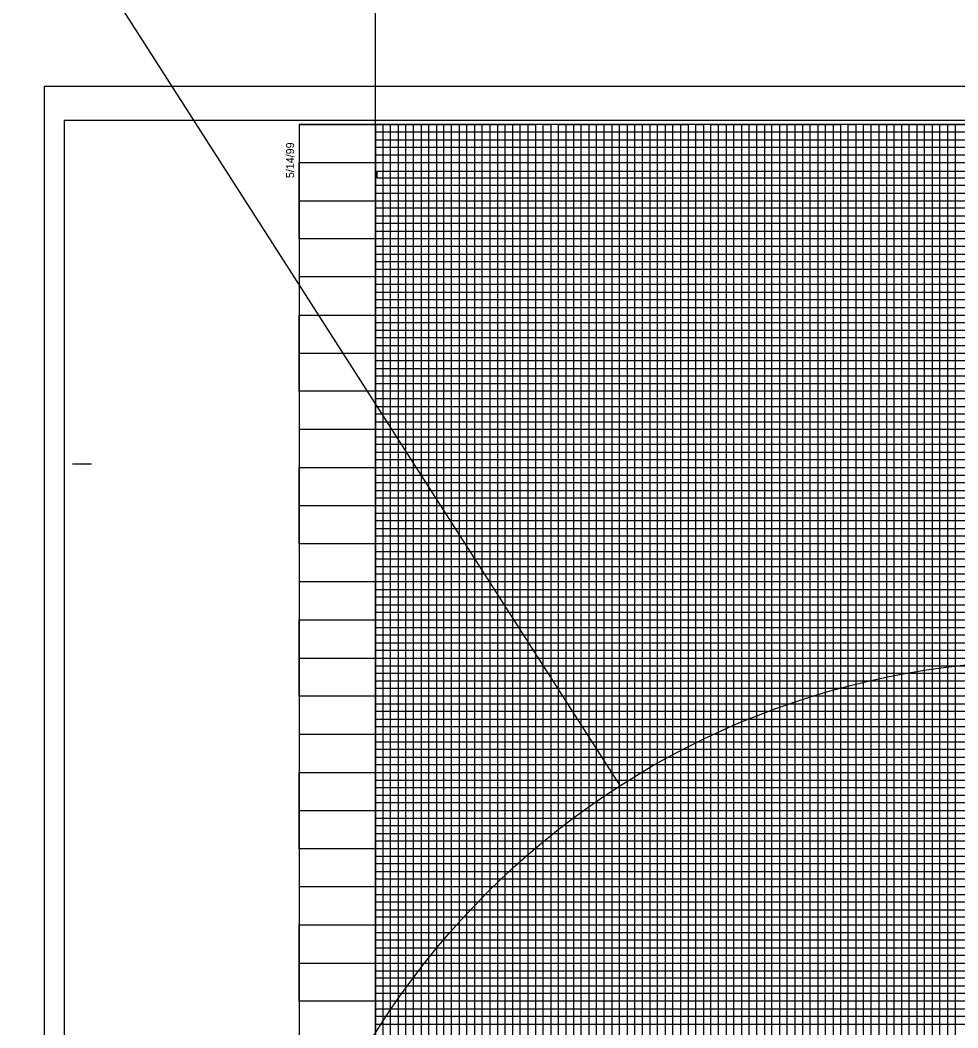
# Model space of a CAD drawing. Extents: x 2345490 to 2436403, y 465165 to 573888.
# Drawn here: x 2410663 to 2411277, y 528205 to 528865 of the extents above; entities that cross this region are included whole.
import ezdxf

# ---------------------------------------------------------------- set-up
doc = ezdxf.new("R2010")
doc.units = 0
for name, color, linetype in [('Old_Level_18', 7, 'Continuous'), ('Old_Level_41', 7, 'Continuous'), ('Old_Level_42', 7, 'Continuous'), ('Old_Level_43', 7, 'Continuous'), ('Old_Level_50', 7, 'Continuous'), ('Old_Level_51', 7, 'Continuous'), ('Old_Level_62', 7, 'Continuous'), ('Old_Level_63', 7, 'Continuous')]:
    doc.layers.add(name, color=color, linetype=linetype)

msp = doc.modelspace()

# ---------------------------------------------------------------- linework, layer by layer
at = {"layer": 'Old_Level_18'}
msp.add_lwpolyline([(2412345.325, 528797.04275), (2410845.325, 528797.04275), (2410845.325, 527747.04275), (2412345.325, 527747.04275)], close=True, dxfattribs=at)
at = {"layer": 'Old_Level_41'}
msp.add_line((2410696.825, 528574.54275), (2410709.325, 528574.54275), dxfattribs=at)
for points in [[(2410845.325, 528797.04275), (2410895.325, 528797.04275), (2410895.325, 527772.04275), (2410945.325, 527772.04275), (2410945.325, 528797.04275), (2410995.325, 528797.04275), (2410995.325, 527772.04275), (2411045.325, 527772.04275), (2411045.325, 528797.04275), (2411095.325, 528797.04275), (2411095.325, 527772.04275), (2411145.325, 527772.04275), (2411145.325, 528797.04275), (2411195.325, 528797.04275), (2411195.325, 527772.04275), (2411245.325, 527772.04275), (2411245.325, 528797.04275), (2411295.325, 528797.04275)], [(2410920.325, 527772.04275), (2410920.325, 528797.04275), (2410970.325, 528797.04275), (2410970.325, 527772.04275), (2411020.325, 527772.04275), (2411020.325, 528797.04275), (2411070.325, 528797.04275), (2411070.325, 527772.04275), (2411120.325, 527772.04275), (2411120.325, 528797.04275), (2411170.325, 528797.04275), (2411170.325, 527772.04275), (2411220.325, 527772.04275), (2411220.325, 528797.04275), (2411270.325, 528797.04275), (2411270.325, 527772.04275), (2411320.325, 527772.04275)], [(2410845.325, 528747.04275), (2412145.275, 528747.04275)], [(2412145.275, 528697.04275), (2410845.325, 528697.04275), (2410845.325, 528646.99275), (2412345.325, 528646.99275)], [(2412345.325, 528622.04275), (2410845.325, 528622.04275), (2410845.325, 528672.04275), (2412145.275, 528672.04275)], [(2412345.325, 528597.04275), (2410845.325, 528597.04275), (2410845.325, 528547.04275), (2412345.325, 528547.04275)], [(2412345.325, 528522.04275), (2410845.325, 528522.04275), (2410845.325, 528572.04275), (2412345.325, 528572.04275)], [(2412345.325, 528497.04275), (2410845.325, 528497.04275), (2410845.325, 528447.04275), (2412345.325, 528447.04275)], [(2412345.325, 528397.04275), (2410845.325, 528397.04275), (2410845.325, 528347.04275), (2412345.325, 528347.04275)], [(2412345.325, 528297.04275), (2410845.325, 528297.04275), (2410845.325, 528247.04275), (2412345.325, 528247.04275)]]:
    msp.add_lwpolyline(points, dxfattribs=at)
at = {"layer": 'Old_Level_42'}
for points in [[(2412145.275, 528722.04275), (2410845.425, 528722.04275), (2410845.425, 528771.99275), (2412145.275, 528771.99275)], [(2412345.325, 528422.04275), (2410845.325, 528422.04275), (2410845.325, 528472.04275), (2412345.325, 528472.04275)], [(2412345.325, 528322.04275), (2410845.325, 528322.04275), (2410845.325, 528372.04275), (2412345.325, 528372.04275)], [(2412345.325, 528222.04275), (2410845.325, 528222.04275), (2410845.325, 528272.04275), (2412345.325, 528272.04275)]]:
    msp.add_lwpolyline(points, dxfattribs=at)
at = {"layer": 'Old_Level_43'}
for p, q in [((2412295.325, 528617.04275), (2410895.325, 528617.04275)), ((2410895.325, 528617.04275), (2410895.325, 528612.04275)), ((2410895.325, 528612.04275), (2412295.325, 528612.04275)), ((2412295.325, 528592.04275), (2410895.325, 528592.04275))]:
    msp.add_line(p, q, dxfattribs=at)
for points in [[(2410900.325, 528797.04275), (2410905.325, 528797.04275), (2410910.325, 528797.04275), (2410915.325, 528797.04275), (2410925.325, 528797.04275), (2410892.275, 528797.04275), (2410897.275, 528797.04275), (2410855.325, 528797.04275), (2410860.325, 528797.04275), (2410865.325, 528797.04275), (2410875.325, 528797.04275), (2410880.325, 528797.04275), (2410885.325, 528797.04275), (2410890.325, 528797.04275), (2410900.325, 528797.04275), (2410900.325, 527772.04275)], [(2412145.275, 528792.04275), (2410895.325, 528792.04275), (2410895.325, 528787.04275), (2412145.275, 528787.04275)], [(2410905.325, 527772.04275), (2410905.325, 528797.04275), (2410910.325, 528797.04275), (2410910.325, 527772.04275)], [(2410915.325, 527772.04275), (2410915.325, 528797.04275), (2410925.325, 528797.04275), (2410925.325, 527772.04275)], [(2410930.325, 527772.04275), (2410930.325, 528797.04275), (2410935.325, 528797.04275), (2410935.325, 527772.04275)], [(2410940.325, 527772.04275), (2410940.325, 528797.04275), (2410950.325, 528797.04275), (2410950.325, 527772.04275)], [(2410955.325, 527772.04275), (2410955.325, 528797.04275), (2410960.325, 528797.04275), (2410960.325, 527772.04275)], [(2410965.325, 527772.04275), (2410965.325, 528797.04275), (2410975.325, 528797.04275), (2410975.325, 527772.04275)], [(2410980.325, 527772.04275), (2410980.325, 528797.04275), (2410985.325, 528797.04275), (2410985.325, 527772.04275)], [(2410990.325, 527772.04275), (2410990.325, 528797.04275), (2411000.325, 528797.04275), (2411000.325, 527772.04275)], [(2411005.325, 527772.04275), (2411005.325, 528797.04275), (2411010.325, 528797.04275), (2411010.325, 527772.04275)], [(2411015.325, 527772.04275), (2411015.325, 528797.04275), (2411025.325, 528797.04275), (2411025.325, 527772.04275)], [(2411030.325, 527772.04275), (2411030.325, 528797.04275), (2411035.325, 528797.04275), (2411035.325, 527772.04275)], [(2411040.325, 527772.04275), (2411040.325, 528797.04275), (2411050.325, 528797.04275), (2411050.325, 527772.04275)], [(2411055.325, 527772.04275), (2411055.325, 528797.04275), (2411060.325, 528797.04275), (2411060.325, 527772.04275)], [(2411065.325, 527772.04275), (2411065.325, 528797.04275), (2411075.325, 528797.04275), (2411075.325, 527772.04275)], [(2411080.325, 527772.04275), (2411080.325, 528797.04275), (2411085.325, 528797.04275), (2411085.325, 527772.04275)], [(2411090.325, 527772.04275), (2411090.325, 528797.04275), (2411100.325, 528797.04275), (2411100.325, 527772.04275)], [(2411105.325, 527772.04275), (2411105.325, 528797.04275), (2411105.325, 528797.04275), (2411110.325, 528797.04275), (2411110.325, 527772.04275)], [(2411115.325, 527772.04275), (2411115.325, 528797.04275), (2411125.325, 528797.04275), (2411125.325, 527772.04275)], [(2411130.325, 527772.04275), (2411130.325, 528797.04275), (2411135.325, 528797.04275), (2411135.325, 527772.04275)], [(2411140.325, 527772.04275), (2411140.325, 528797.04275), (2411150.325, 528797.04275), (2411150.325, 527772.04275)], [(2411155.325, 527772.04275), (2411155.325, 528797.04275), (2411160.325, 528797.04275), (2411160.325, 527772.04275)], [(2411165.325, 527772.04275), (2411165.325, 528797.04275), (2411175.325, 528797.04275), (2411175.325, 527772.04275)], [(2411180.325, 527772.04275), (2411180.325, 528797.04275), (2411185.325, 528797.04275), (2411185.325, 527772.04275)], [(2411190.325, 527772.04275), (2411190.325, 528797.04275), (2411200.325, 528797.04275), (2411200.325, 527772.04275)], [(2411205.325, 527772.04275), (2411205.325, 528797.04275), (2411210.325, 528797.04275), (2411210.325, 527772.04275)], [(2411215.325, 527772.04275), (2411215.325, 528797.04275), (2411225.325, 528797.04275), (2411225.325, 527772.04275)], [(2411230.325, 528797.04275), (2411230.325, 527772.04275), (2411235.325, 527772.04275), (2411235.325, 528797.04275)], [(2411230.325, 528796.44275), (2411230.325, 527772.04275), (2411235.325, 527772.04275), (2411235.325, 528796.44275)], [(2411240.325, 527772.04275), (2411240.325, 528797.04275), (2411250.325, 528797.04275), (2411250.325, 527772.04275)], [(2411255.325, 527772.04275), (2411255.325, 528797.04275), (2411260.325, 528797.04275), (2411260.325, 527772.04275)], [(2411265.325, 527772.04275), (2411265.325, 528797.04275), (2411275.325, 528797.04275), (2411275.325, 527772.04275)], [(2412145.275, 528782.04275), (2410895.325, 528782.04275), (2410895.325, 528777.04275), (2412145.275, 528777.04275)], [(2412145.275, 528766.29275), (2410896.325, 528766.29275), (2410896.325, 528762.04275), (2412145.275, 528762.04275)], [(2412145.275, 528757.04275), (2410895.325, 528757.04275), (2410895.325, 528752.04275), (2412145.275, 528752.04275)], [(2412145.275, 528742.04275), (2410895.325, 528742.04275), (2410895.325, 528737.04275), (2412145.275, 528737.04275)], [(2412145.275, 528732.04275), (2410895.325, 528732.04275), (2410895.325, 528727.04275), (2412145.275, 528727.04275)], [(2412145.275, 528717.04275), (2410895.325, 528717.04275), (2410895.325, 528712.04275), (2412145.275, 528712.04275)], [(2412145.275, 528707.04275), (2410895.325, 528707.04275), (2410895.325, 528702.04275), (2412145.275, 528702.04275)], [(2412145.275, 528692.04275), (2410895.325, 528692.04275), (2410895.325, 528687.04275), (2412145.275, 528687.04275)], [(2412145.275, 528682.04275), (2410895.325, 528682.04275), (2410895.325, 528677.04275), (2412145.275, 528677.04275)], [(2412145.275, 528667.04275), (2410895.325, 528667.04275), (2410895.325, 528662.04275), (2412145.275, 528662.04275)], [(2412295.325, 528657.04275), (2410895.325, 528657.04275), (2410895.325, 528657.04275), (2410895.325, 528637.04275), (2412295.325, 528637.04275)], [(2410895.325, 528652.04275), (2412295.325, 528652.04275)], [(2412295.325, 528642.04275), (2410895.325, 528642.04275)], [(2412295.325, 528632.04275), (2410895.325, 528632.04275), (2410895.325, 528627.04275), (2412295.325, 528627.04275)], [(2412295.325, 528607.04275), (2410895.325, 528607.04275), (2410895.325, 528602.04275), (2412295.325, 528602.04275)], [(2412295.325, 528587.04275), (2410895.325, 528587.04275), (2410895.325, 528582.04275), (2412295.325, 528582.04275)], [(2412295.325, 528577.04275), (2410895.325, 528577.04275)], [(2410895.325, 528567.04275), (2412295.325, 528567.04275)], [(2412295.325, 528562.04275), (2410895.325, 528562.04275), (2410895.325, 528557.04275), (2412295.325, 528557.04275)], [(2412295.325, 528552.04275), (2410895.325, 528552.04275), (2410895.325, 528542.04275), (2412295.325, 528542.04275)], [(2412295.325, 528537.04275), (2410895.325, 528537.04275), (2410895.325, 528532.04275), (2412295.325, 528532.04275)], [(2412295.325, 528527.04275), (2410895.325, 528527.04275), (2410895.325, 528517.04275), (2412295.325, 528517.04275)], [(2412295.325, 528512.04275), (2410895.325, 528512.04275), (2410895.325, 528507.04275), (2412295.325, 528507.04275)], [(2412295.325, 528502.04275), (2410895.325, 528502.04275), (2410895.325, 528492.04275), (2412295.325, 528492.04275)], [(2412295.325, 528487.04275), (2410895.325, 528487.04275), (2410895.325, 528482.04275), (2412295.325, 528482.04275)], [(2412295.325, 528477.04275), (2410895.325, 528477.04275), (2410895.325, 528467.04275), (2412295.325, 528467.04275)], [(2412295.325, 528462.04275), (2410895.325, 528462.04275), (2410895.325, 528457.04275), (2412295.325, 528457.04275)], [(2412295.325, 528452.04275), (2410895.325, 528452.04275), (2410895.325, 528442.04275), (2412295.325, 528442.04275)], [(2412295.325, 528437.04275), (2410895.325, 528437.04275), (2410895.325, 528432.04275), (2412295.325, 528432.04275)], [(2412295.325, 528427.04275), (2410895.325, 528427.04275), (2410895.325, 528417.04275), (2412295.325, 528417.04275)], [(2412295.325, 528412.04275), (2410895.325, 528412.04275), (2410895.325, 528407.04275), (2412295.325, 528407.04275)], [(2412295.325, 528402.04275), (2410895.325, 528402.04275), (2410895.325, 528392.04275), (2412295.325, 528392.04275)], [(2412295.325, 528387.04275), (2410895.325, 528387.04275), (2410895.325, 528382.04275), (2412295.325, 528382.04275)], [(2412295.325, 528377.04275), (2410895.325, 528377.04275), (2410895.325, 528367.04275), (2412295.325, 528367.04275)], [(2412295.325, 528362.04275), (2410895.325, 528362.04275), (2410895.325, 528357.04275), (2412295.325, 528357.04275)], [(2412295.325, 528352.04275), (2410895.325, 528352.04275), (2410895.325, 528342.04275), (2412295.325, 528342.04275)], [(2412295.325, 528337.04275), (2410895.325, 528337.04275), (2410895.325, 528332.04275), (2412295.325, 528332.04275)], [(2412295.325, 528327.04275), (2410895.325, 528327.04275), (2410895.325, 528317.04275), (2412295.325, 528317.04275)], [(2412295.325, 528312.04275), (2410895.325, 528312.04275), (2410895.325, 528307.04275), (2412295.325, 528307.04275)], [(2412295.325, 528302.04275), (2410895.325, 528302.04275), (2410895.325, 528292.04275), (2412295.325, 528292.04275)], [(2412295.325, 528287.04275), (2410895.325, 528287.04275), (2410895.325, 528282.04275), (2412295.325, 528282.04275)], [(2412295.325, 528277.04275), (2410895.325, 528277.04275)], [(2410895.325, 528267.04275), (2412295.325, 528267.04275)], [(2412295.325, 528262.04275), (2410895.325, 528262.04275), (2410895.325, 528257.04275), (2412295.325, 528257.04275)], [(2412295.325, 528252.04275), (2410895.325, 528252.04275), (2410895.325, 528242.04275), (2412295.325, 528242.04275)], [(2412295.325, 528237.04275), (2410895.325, 528237.04275), (2410895.325, 528232.04275), (2412295.325, 528232.04275)], [(2412295.325, 528227.04275), (2410895.325, 528227.04275), (2410895.325, 528217.04275), (2412295.325, 528217.04275)], [(2412295.325, 528212.04275), (2410895.325, 528212.04275), (2410895.325, 528207.04275), (2412295.325, 528207.04275)]]:
    msp.add_lwpolyline(points, dxfattribs=at)
at = {"layer": 'Old_Level_50'}
msp.add_lwpolyline([(2412357.825, 528799.59275), (2410691.325, 528799.59275), (2410691.325, 527744.49275), (2412357.825, 527744.49275)], close=True, dxfattribs=at)
at = {"layer": 'Old_Level_51'}
msp.add_lwpolyline([(2412362.325, 528822.04275), (2410678.325, 528822.04275), (2410678.325, 527722.04275), (2412362.325, 527722.04275)], close=True, dxfattribs=at)
at = {"layer": 'Old_Level_62'}
msp.add_line((2411055.8034, 528363.38384), (2409624.29295, 530599.17463), dxfattribs=at)
msp.add_circle((2411335.51705, 527926.51577), 518.74216, dxfattribs=at)
at = {"layer": 'Old_Level_63'}
msp.add_line((2410895.325, 527772.04275), (2410895.325, 530272.04275), dxfattribs=at)

# ---------------------------------------------------------------- texts
at = {"layer": 'Old_Level_41'}
msp.add_text('5/14/99', height=5.25, rotation=90, dxfattribs=at).set_placement((2410842.075, 528761.84275))

doc.saveas('drawing.dxf')
